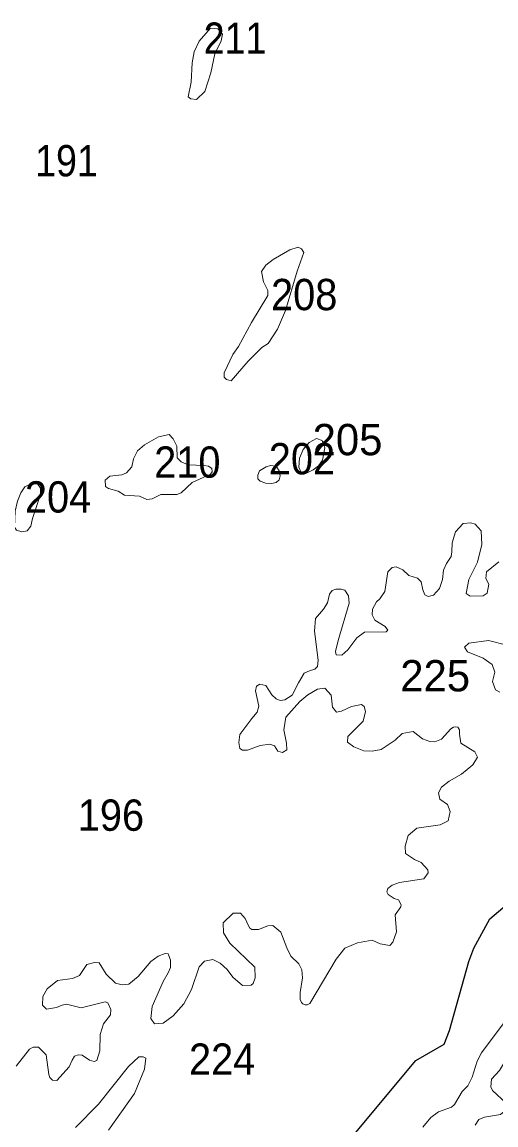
# Model space of a CAD drawing. Extents: x 499.9 to 555.3, y 9281.5 to 9336.8.
# Drawn here: x 536.34 to 538.76, y 9305.17 to 9310.81 of the extents above; entities that cross this region are included whole.
import ezdxf

# ---------------------------------------------------------------- set-up
doc = ezdxf.new("R2010")
doc.units = 0
doc.header["$LTSCALE"] = 0.064
doc.layers.add('1', color=7, linetype='Continuous', lineweight=25)
doc.layers.add('2', color=7, linetype='Continuous', lineweight=13)
doc.layers.add('21', color=7, linetype='Continuous')

msp = doc.modelspace()

# ---------------------------------------------------------------- linework, layer by layer
at = {"layer": '1'}
msp.add_lwpolyline([(537.8785, 9304.9406), (538.3491, 9305.5032), (538.493, 9305.5876), (538.5215, 9305.6568), (538.6193, 9306.009), (538.6457, 9306.0769), (538.7272, 9306.2276), (538.8727, 9306.3508)], dxfattribs=at)
at = {"layer": '2'}
for points in [[(537.3, 9310.5511), (537.3207, 9310.6486), (537.3536, 9310.715), (537.3596, 9310.7481), (537.3363, 9310.7753), (537.2986, 9310.7788), (537.2401, 9310.7133), (537.2156, 9310.6586), (537.2055, 9310.6028), (537.2001, 9310.5031), (537.1848, 9310.4291), (537.1991, 9310.4174), (537.2274, 9310.4143), (537.2693, 9310.4557)], [(537.594, 9309.1675), (537.6417, 9309.2404), (537.6828, 9309.3372), (537.7417, 9309.537), (537.7763, 9309.6324), (537.7647, 9309.6518), (537.747, 9309.6607), (537.7041, 9309.6471), (537.6192, 9309.5979), (537.5826, 9309.5687), (537.5597, 9309.5353), (537.5698, 9309.4829), (537.5918, 9309.4383), (537.5916, 9309.4124), (537.5077, 9309.2746), (537.4428, 9309.1525), (537.4134, 9309.1113), (537.3695, 9309.0188), (537.3687, 9308.9965), (537.3811, 9308.9846), (537.4046, 9308.9776), (537.4907, 9309.0776), (537.5612, 9309.148)], [(537.2665, 9308.5452), (537.1847, 9308.5472), (537.1494, 9308.5629), (537.1276, 9308.5838), (537.127, 9308.6425), (537.1084, 9308.68), (537.0874, 9308.7026), (537.0327, 9308.6914), (536.9619, 9308.6508), (536.9264, 9308.6196), (536.9046, 9308.5789), (536.8963, 9308.5377), (536.8699, 9308.5063), (536.8455, 9308.4963), (536.7837, 9308.4895), (536.7609, 9308.4695), (536.7611, 9308.4372), (536.7772, 9308.4262), (536.8263, 9308.4132), (536.8593, 9308.3933), (536.9356, 9308.3885), (536.9728, 9308.37), (536.9998, 9308.3748), (537.0454, 9308.3956), (537.1271, 9308.3958), (537.1494, 9308.405), (537.2044, 9308.4582), (537.2987, 9308.4996), (537.3075, 9308.5126), (537.3052, 9308.5289), (537.2889, 9308.5417)], [(537.8237, 9308.5219), (537.8506, 9308.5419), (537.8709, 9308.5708), (537.8833, 9308.6346), (537.8691, 9308.6721), (537.8415, 9308.6824), (537.803, 9308.662), (537.7727, 9308.6262), (537.7544, 9308.5812), (537.7512, 9308.5354), (537.7627, 9308.5079), (537.7856, 9308.5032)], [(537.5797, 9308.4549), (537.6109, 9308.4531), (537.6348, 9308.4568), (537.6495, 9308.4705), (537.655, 9308.4908), (537.6504, 9308.5174), (537.6339, 9308.5404), (537.6063, 9308.5441), (537.5834, 9308.5376), (537.5494, 9308.5165), (537.5402, 9308.4944), (537.5402, 9308.477), (537.5521, 9308.4641), (537.576, 9308.4558)], [(536.3887, 9308.2741), (536.429, 9308.3957), (536.429, 9308.4294), (536.4134, 9308.4512), (536.373, 9308.4466), (536.3489, 9308.4362), (536.3288, 9308.4044), (536.3116, 9308.3617), (536.2998, 9308.3118), (536.2974, 9308.2299), (536.3069, 9308.2145), (536.3342, 9308.205), (536.3615, 9308.2097), (536.3805, 9308.2347)]]:
    msp.add_lwpolyline(points, close=True, dxfattribs=at)
for points in [[(538.0851, 9307.3132), (538.0704, 9307.3238), (538.0193, 9307.3122), (537.9683, 9307.2885), (537.9424, 9307.2839), (537.9232, 9307.3091), (537.9157, 9307.37), (537.8839, 9307.4066), (537.8466, 9307.4006), (537.7965, 9307.3728), (537.7558, 9307.3387), (537.6846, 9307.2577), (537.6734, 9307.1936), (537.6872, 9307.1255), (537.6891, 9307.0915), (537.6668, 9307.0785), (537.6439, 9307.0852), (537.6268, 9307.1111), (537.6015, 9307.1207), (537.5531, 9307.1127), (537.4873, 9307.0899), (537.463, 9307.0903), (537.4488, 9307.0984), (537.4432, 9307.1289), (537.449, 9307.1703), (537.5108, 9307.2516), (537.5369, 9307.2831), (537.5452, 9307.3145), (537.5287, 9307.3924), (537.5349, 9307.4164), (537.5514, 9307.4269), (537.5812, 9307.4195), (537.6119, 9307.3723), (537.6349, 9307.3518), (537.6557, 9307.3435), (537.6786, 9307.3461), (537.7166, 9307.3702), (537.7485, 9307.4331), (537.7773, 9307.4834), (537.8057, 9307.4953), (537.8328, 9307.5043), (537.8454, 9307.5164), (537.8491, 9307.5501), (537.8308, 9307.6971), (537.8365, 9307.762), (537.8767, 9307.8097), (537.897, 9307.843), (537.9079, 9307.8867), (537.9213, 9307.9064), (537.9396, 9307.9132), (537.9668, 9307.9119), (537.9865, 9307.9069), (538.004, 9307.8785), (538.0073, 9307.8412), (537.951, 9307.6497), (537.9381, 9307.5934), (537.9408, 9307.5772), (537.9699, 9307.5754), (538.0019, 9307.6027), (538.0478, 9307.6636), (538.0861, 9307.6921), (538.1975, 9307.6947), (538.2064, 9307.7025), (538.1914, 9307.7224), (538.1401, 9307.7537), (538.1262, 9307.7816), (538.1274, 9307.8106), (538.1483, 9307.8478), (538.1649, 9307.8634), (538.1908, 9307.9007), (538.2054, 9308.0016), (538.2287, 9308.0231), (538.2485, 9308.0263), (538.2831, 9308.0106), (538.3125, 9307.9825), (538.3582, 9307.9686), (538.3757, 9307.9498), (538.3852, 9307.9093), (538.3945, 9307.8838), (538.4119, 9307.8745), (538.4392, 9307.8813), (538.4695, 9307.9155), (538.4847, 9307.9614), (538.49, 9308.0099), (538.5055, 9308.0431), (538.5304, 9308.0801), (538.5336, 9308.1037), (538.5342, 9308.1485), (538.5524, 9308.2061), (538.5912, 9308.2472), (538.6304, 9308.2508), (538.6531, 9308.245), (538.6833, 9308.2101), (538.687, 9308.1404), (538.6647, 9308.0506)], [(538.6647, 9308.0506), (538.6203, 9307.9613), (538.6064, 9307.89), (538.6274, 9307.8771), (538.6925, 9307.8782), (538.7137, 9307.8916)], [(538.7137, 9307.8916), (538.7217, 9307.9383), (538.7065, 9307.9677), (538.7095, 9308.0004), (538.7733, 9308.0513)], [(538.8136, 9307.6258), (538.7202, 9307.6509), (538.6205, 9307.6371), (538.5972, 9307.6164), (538.6139, 9307.5915), (538.6934, 9307.5602), (538.7392, 9307.5282), (538.7534, 9307.4879), (538.7413, 9307.44), (538.7562, 9307.3977), (538.7787, 9307.3857)], [(538.0325, 9307.1064), (538.0002, 9307.1302), (538.0018, 9307.1597), (538.0788, 9307.2374), (538.0915, 9307.2865), (538.0851, 9307.3132)], [(537.1624, 9305.7933), (537.202, 9305.8669), (537.2407, 9305.9819), (537.2676, 9306.0114), (537.3111, 9306.0193), (537.3485, 9306.0013), (537.3834, 9305.9688), (537.4138, 9305.929), (537.4633, 9305.8864), (537.506, 9305.8893), (537.5174, 9305.8979), (537.528, 9305.9267), (537.5248, 9305.9798), (537.398, 9306.1025), (537.3659, 9306.1565), (537.3632, 9306.2072), (537.4155, 9306.2566), (537.453, 9306.257), (537.4768, 9306.2287), (537.4926, 9306.1912), (537.4997, 9306.1801), (537.5103, 9306.1727), (537.5441, 9306.1727), (537.592, 9306.1914), (537.6174, 9306.193), (537.6586, 9306.1596), (537.6885, 9306.0786), (537.7105, 9306.0373), (537.751, 9305.9971), (537.7651, 9305.9662), (537.7686, 9305.9266), (537.7577, 9305.8509), (537.7579, 9305.8153), (537.7642, 9305.8002), (537.7705, 9305.7938), (537.7826, 9305.7877), (537.7935, 9305.7888), (537.8077, 9305.7951), (537.9418, 9306.0221), (537.9859, 9306.0772), (538.0505, 9306.1056), (538.1251, 9306.1181), (538.1667, 9306.1004), (538.2164, 9306.0919), (538.232, 9306.108), (538.2506, 9306.1608), (538.2432, 9306.2487), (538.2723, 9306.2889), (538.2733, 9306.2993), (538.2611, 9306.3252), (538.2376, 9306.3321), (538.2078, 9306.3514), (538.2005, 9306.366), (538.2062, 9306.3834), (538.2287, 9306.4), (538.2655, 9306.414), (538.3901, 9306.4319), (538.4116, 9306.4634), (538.4101, 9306.4785), (538.3759, 9306.5153), (538.3417, 9306.5306), (538.2959, 9306.5622), (538.2937, 9306.5998), (538.3098, 9306.654), (538.3546, 9306.6912), (538.4729, 9306.7072), (538.5146, 9306.7292), (538.5245, 9306.7758), (538.5111, 9306.8125), (538.4709, 9306.8396), (538.4654, 9306.8722), (538.48, 9306.9009), (538.519, 9306.9319), (538.5829, 9306.9678), (538.6411, 9307.0148), (538.6644, 9307.0536), (538.6506, 9307.0806), (538.5791, 9307.126), (538.5724, 9307.1715), (538.5729, 9307.1942), (538.5632, 9307.2066), (538.5519, 9307.2096), (538.541, 9307.2079), (538.5286, 9307.1989), (538.4808, 9307.1454), (538.4457, 9307.1329), (538.4202, 9307.1345), (538.3834, 9307.1476), (538.335, 9307.1849), (538.2787, 9307.1748), (538.2428, 9307.1404), (538.172, 9307.0925), (538.1257, 9307.0847), (538.0823, 9307.0862), (538.0325, 9307.1064)], [(536.3045, 9305.4753), (536.3729, 9305.5611), (536.3912, 9305.5723), (536.4188, 9305.5722), (536.4591, 9305.5323), (536.4713, 9305.432), (536.477, 9305.4166), (536.4916, 9305.4028), (536.5123, 9305.4012), (536.5761, 9305.4715), (536.5912, 9305.5061), (536.6031, 9305.5262), (536.6214, 9305.5326), (536.6433, 9305.5306), (536.6801, 9305.5057), (536.7039, 9305.498), (536.718, 9305.5043), (536.7325, 9305.5525), (536.7347, 9305.6363), (536.7523, 9305.6909), (536.7867, 9305.7371), (536.7896, 9305.7649), (536.7734, 9305.7978), (536.7603, 9305.8031), (536.6372, 9305.773), (536.562, 9305.7912), (536.5398, 9305.7873), (536.5112, 9305.7742), (536.4601, 9305.7667), (536.4401, 9305.7859), (536.4407, 9305.8303), (536.4633, 9305.8693), (536.5169, 9305.913), (536.5925, 9305.9227), (536.6292, 9305.9387), (536.6671, 9305.995), (536.7064, 9306.0051), (536.7297, 9306.0029), (536.7657, 9305.945), (536.8132, 9305.8985), (536.8478, 9305.891), (536.8821, 9305.8942), (536.9286, 9305.9325), (536.9931, 9306.0095), (537.0318, 9306.037), (537.0675, 9306.0513), (537.0829, 9306.049), (537.0949, 9306.0171), (537.0944, 9305.9793), (537.0821, 9305.9519), (537.0572, 9305.9067), (537.0014, 9305.7802)], [(537.0014, 9305.7802), (536.9936, 9305.7188), (537.0119, 9305.6904), (537.0562, 9305.6938), (537.1082, 9305.7317), (537.1624, 9305.7933)], [(538.652, 9305.1738), (538.6715, 9305.2015), (538.7005, 9305.2143), (538.7817, 9305.227), (538.8088, 9305.2505), (538.8108, 9305.2858), (538.7402, 9305.3507), (538.7319, 9305.3689), (538.7367, 9305.4084), (538.7776, 9305.4531), (538.8138, 9305.516), (538.8211, 9305.5684), (538.8469, 9305.6348), (538.8804, 9305.6586), (538.9608, 9305.6949), (539.0188, 9305.7046), (539.0763, 9305.6952), (539.1037, 9305.7015), (539.1142, 9305.7162), (539.1142, 9305.7351), (539.1067, 9305.753), (539.0885, 9305.7947), (539.1016, 9305.8226)], [(538.3849, 9305.1633), (538.4254, 9305.2121), (538.4651, 9305.2409), (538.5312, 9305.2654), (538.5468, 9305.2796), (538.5852, 9305.3447), (538.614, 9305.3742), (538.6362, 9305.4188), (538.6629, 9305.5001), (538.6855, 9305.5422), (538.8063, 9305.7045)], [(536.7776, 9305.1481), (536.9108, 9305.3354), (536.9614, 9305.4587), (536.9677, 9305.5149), (536.9537, 9305.5229), (536.9326, 9305.5225), (536.8794, 9305.4724), (536.7259, 9305.281), (536.6085, 9305.1618)]]:
    msp.add_lwpolyline(points, dxfattribs=at)

# ---------------------------------------------------------------- texts
at = {"layer": '21'}
for s, width, p in [('211', 0.9, (537.2637, 9310.6482)), ('191', 0.9, (536.4018, 9310.0219)), ('208', 0.95, (537.6085, 9309.3381)), ('202', 0.95, (537.597, 9308.4991)), ('210', 0.95, (537.0109, 9308.4819)), ('204', 0.95, (536.35, 9308.3038)), ('196', 0.95, (536.6201, 9306.6776)), ('224', 0.95, (537.189, 9305.4306))]:
    msp.add_text(s, height=0.16, dxfattribs=dict(at, width=width)).set_placement(p)
for s, p in [('205', (537.8211, 9308.5968)), ('225', (538.2693, 9307.3901))]:
    msp.add_text(s, height=0.16, dxfattribs=at).set_placement(p)

doc.saveas('drawing.dxf')
